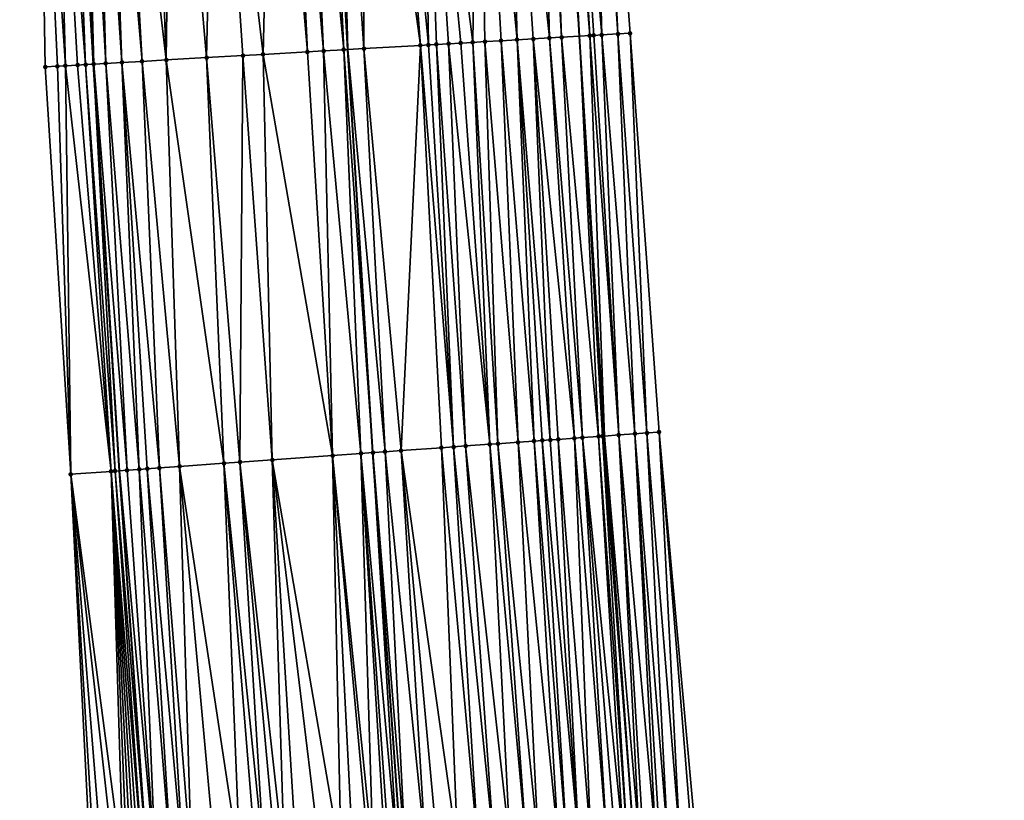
# Model space of a CAD drawing. Header units: feet. Extents: x 2004186 to 2014793, y 836912 to 864902.
# Tile 879 of 974: x 2004195 to 2004244, y 860586 to 860624. Entities that reach past the tile are written whole.
import ezdxf

# ---------------------------------------------------------------- set-up
doc = ezdxf.new("R2010")
doc.units = ezdxf.units.FT
doc.header["$LTSCALE"] = 100
doc.header["$MEASUREMENT"] = 0
for name, color, linetype, lineweight in [('EP_Travel Lane', 5, 'Continuous', 40), ('GPL_Skip Line', 2, 'Continuous', 40), ('Road Shots', 4, 'Continuous', 200), ('Road X-Section', 30, 'Continuous', 13)]:
    doc.layers.add(name, color=color, linetype=linetype, lineweight=lineweight)
doc.layers.add('I-77 SB_MM21-27-Surface-Border', color=7, linetype='Continuous')
doc.layers.add('I-77 SB_MM21-27-Surface-TIN', color=7, linetype='Continuous')

msp = doc.modelspace()

# ---------------------------------------------------------------- linework, layer by layer
at = {"layer": 'EP_Travel Lane'}
for points in [[(2004242.7872127, 860384.8619362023, 447.1257588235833), (2004240.809583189, 860404.760041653, 447.5197195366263), (2004238.831976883, 860424.6579136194, 447.9257813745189), (2004236.854374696, 860444.5557441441, 448.3339994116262), (2004235.072628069, 860464.3016445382, 448.725911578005), (2004233.358148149, 860484.2240939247, 449.1218074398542), (2004231.643689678, 860504.1462940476, 449.5299492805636), (2004229.929226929, 860524.0685438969, 449.9356444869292), (2004228.404678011, 860543.8298872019, 450.3570888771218), (2004226.959242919, 860563.7737382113, 450.750308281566), (2004225.513832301, 860583.7172515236, 451.1604078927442), (2004224.068377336, 860603.6613767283, 451.5399213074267), (2004222.830214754, 860623.4561600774, 451.9367737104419), (2004221.715488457, 860643.4213687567, 452.3216709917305), (2004220.600782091, 860663.3862204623, 452.7251711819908)], [(2004218.742353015, 860382.4197660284, 448.0662690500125), (2004216.755586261, 860402.316900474, 448.4627974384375), (2004214.768794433, 860422.2142860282, 448.8463106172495), (2004212.782030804, 860442.111389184, 449.2444517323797), (2004210.97367779, 860462.2098609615, 449.6404645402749), (2004209.266468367, 860482.1326712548, 450.04925705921), (2004207.559224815, 860502.0558798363, 450.4384870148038), (2004205.852002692, 860521.9788383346, 450.8400003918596), (2004204.312466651, 860542.1041651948, 451.2821712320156), (2004202.896498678, 860562.0496302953, 451.6989572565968), (2004201.480442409, 860581.9963391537, 452.0535789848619), (2004200.064453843, 860601.9420943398, 452.455866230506), (2004198.77745985, 860622.0740313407, 452.8547745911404), (2004197.601563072, 860642.0360309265, 453.2261109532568), (2004196.425661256, 860661.9981160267, 453.5929947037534)]]:
    msp.add_polyline3d(points, dxfattribs=at)
at = {"layer": 'GPL_Skip Line'}
msp.add_polyline3d([(2004231.328673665, 860383.6973784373, 447.6122131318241), (2004229.323130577, 860403.5926549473, 448.0069521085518), (2004227.317611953, 860423.4876887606, 448.4142714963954), (2004225.312048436, 860443.3831679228, 448.7985058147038), (2004223.508308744, 860463.2974074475, 449.1870348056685), (2004221.794559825, 860483.2198365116, 449.5869883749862), (2004220.080822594, 860503.1421297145, 449.9936121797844), (2004218.367102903, 860523.0642190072, 450.4102471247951), (2004216.845918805, 860543.0013598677, 450.829507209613), (2004215.432595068, 860562.947286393, 451.2326639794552), (2004214.019274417, 860582.8931693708, 451.6379972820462), (2004212.605927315, 860602.8394256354, 452.0246735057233), (2004211.358393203, 860622.7960552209, 452.4217181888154), (2004210.225838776, 860642.7607374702, 452.7814176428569), (2004209.093303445, 860662.7250830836, 453.1586660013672)], dxfattribs=at)
at = {"layer": 'I-77 SB_MM21-27-Surface-Border', "color": 3, "linetype": 'ByBlock', "lineweight": -2}
for points in [[(2004222.471153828, 860663.4953083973, 452.5700259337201), (2004223.803321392, 860643.5431140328, 452.1498348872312), (2004225.335170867, 860623.6021951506, 451.7323425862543), (2004226.769387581, 860603.8575630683, 451.3012731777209), (2004228.581666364, 860583.9405375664, 450.8666884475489), (2004229.995017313, 860563.9942269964, 450.4827264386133), (2004231.408363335, 860544.0479859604, 450.0952890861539), (2004232.912098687, 860524.3304426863, 449.6769134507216), (2004234.625794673, 860504.4086289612, 449.2467491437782), (2004236.339537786, 860484.4862673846, 448.8434754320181), (2004237.854069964, 860464.5461466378, 448.4705657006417), (2004239.439090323, 860444.8208292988, 448.1013947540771), (2004241.046662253, 860424.885316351, 447.7127535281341), (2004242.455338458, 860404.9287938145, 447.3733794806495), (2004243.864022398, 860384.9721945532, 447.0379822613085)], [(2004218.196151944, 860382.364352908, 448.0843998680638), (2004215.394704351, 860402.1787814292, 448.5107952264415), (2004213.389155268, 860422.0741174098, 448.9024548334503), (2004210.388703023, 860441.8686169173, 449.3220847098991), (2004208.165958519, 860461.9660839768, 449.750310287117), (2004206.252983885, 860481.8709256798, 450.1721861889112), (2004204.539213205, 860501.7936077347, 450.5597117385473), (2004202.825478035, 860521.7158769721, 450.9675119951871), (2004201.285720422, 860541.8876498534, 451.3839638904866), (2004199.872405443, 860561.833452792, 451.7932975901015), (2004198.658534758, 860581.7941751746, 452.1634798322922), (2004197.644173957, 860601.7688913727, 452.5407739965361), (2004196.383024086, 860621.9367442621, 452.9304204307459), (2004196.049156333, 860641.9472507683, 453.2632844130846), (2004195.116297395, 860661.9229691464, 453.6381728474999)]]:
    msp.add_polyline3d(points, dxfattribs=at)
at = {"layer": 'I-77 SB_MM21-27-Surface-TIN', "color": 128, "linetype": 'ByBlock', "lineweight": -2}
for points in [[(2004223.40399775, 860643.5198547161, 452.1813517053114), (2004224.736187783, 860623.5672642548, 451.7818031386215), (2004223.803321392, 860643.5431140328, 452.1498348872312)], [(2004223.803321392, 860643.5431140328, 452.1498348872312), (2004224.736187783, 860623.5672642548, 451.7818031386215), (2004225.335170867, 860623.6021951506, 451.7323425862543)], [(2004215.017939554, 860643.0360226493, 452.602698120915), (2004213.420570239, 860642.9443030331, 452.6600760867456), (2004215.351804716, 860623.0255618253, 452.2674529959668)], [(2004217.813336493, 860643.1965207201, 452.502873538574), (2004215.017939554, 860643.0360226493, 452.602698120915), (2004217.548167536, 860623.1520286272, 452.1701913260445)], [(2004215.017939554, 860643.0360226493, 452.602698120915), (2004216.949150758, 860623.1176916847, 452.1886890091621), (2004217.548167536, 860623.1520286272, 452.1701913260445)], [(2004215.017939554, 860643.0360226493, 452.602698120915), (2004216.350141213, 860623.0832272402, 452.2138333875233), (2004216.949150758, 860623.1176916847, 452.1886890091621)], [(2004215.017939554, 860643.0360226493, 452.602698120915), (2004215.751141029, 860623.0485977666, 452.2475807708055), (2004216.350141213, 860623.0832272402, 452.2138333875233)], [(2004215.017939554, 860643.0360226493, 452.602698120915), (2004215.351804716, 860623.0255618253, 452.2674529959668), (2004215.751141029, 860623.0485977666, 452.2475807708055)], [(2004217.813336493, 860643.1965207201, 452.502873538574), (2004217.548167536, 860623.1520286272, 452.1701913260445), (2004218.147184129, 860623.18636884, 452.1515231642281)], [(2004219.211030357, 860643.2768509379, 452.4487291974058), (2004217.813336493, 860643.1965207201, 452.502873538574), (2004219.744544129, 860623.2782526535, 452.0855855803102)], [(2004217.813336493, 860643.1965207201, 452.502873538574), (2004218.945867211, 860623.2322564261, 452.121386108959), (2004219.744544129, 860623.2782526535, 452.0855855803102)], [(2004217.813336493, 860643.1965207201, 452.502873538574), (2004218.147184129, 860623.18636884, 452.1515231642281), (2004218.945867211, 860623.2322564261, 452.121386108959)], [(2004220.808385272, 860643.3688244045, 452.3781179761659), (2004219.211030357, 860643.2768509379, 452.4487291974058), (2004221.341905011, 860623.3701209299, 452.0204579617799)], [(2004219.211030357, 860643.2768509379, 452.4487291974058), (2004220.543227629, 860623.3241328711, 452.0558326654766), (2004221.341905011, 860623.3701209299, 452.0204579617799)], [(2004219.211030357, 860643.2768509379, 452.4487291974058), (2004219.744544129, 860623.2782526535, 452.0855855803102), (2004220.543227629, 860623.3241328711, 452.0558326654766)], [(2004221.207720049, 860643.391887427, 452.3568339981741), (2004220.808385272, 860643.3688244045, 452.3781179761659), (2004221.940907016, 860623.4047182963, 451.9883843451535)], [(2004220.808385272, 860643.3688244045, 452.3781179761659), (2004221.341905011, 860623.3701209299, 452.0204579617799), (2004221.940907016, 860623.4047182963, 451.9883843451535)], [(2004221.607048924, 860643.4150544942, 452.3301261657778), (2004221.207720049, 860643.391887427, 452.3568339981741), (2004222.830214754, 860623.4561600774, 451.9367737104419)], [(2004221.207720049, 860643.391887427, 452.3568339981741), (2004221.940907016, 860623.4047182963, 451.9883843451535), (2004222.830214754, 860623.4561600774, 451.9367737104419)], [(2004221.607048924, 860643.4150544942, 452.3301261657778), (2004222.830214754, 860623.4561600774, 451.9367737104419), (2004221.715488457, 860643.4213687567, 452.3216709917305)], [(2004222.206035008, 860643.4499325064, 452.2834224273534), (2004221.715488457, 860643.4213687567, 452.3216709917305), (2004223.338571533, 860623.4855658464, 451.9072714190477)], [(2004223.338571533, 860623.4855658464, 451.9072714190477), (2004221.715488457, 860643.4213687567, 452.3216709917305), (2004222.830214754, 860623.4561600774, 451.9367737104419)], [(2004223.40399775, 860643.5198547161, 452.1813517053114), (2004222.206035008, 860643.4499325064, 452.2834224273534), (2004223.937553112, 860623.5205232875, 451.8564270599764)], [(2004222.206035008, 860643.4499325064, 452.2834224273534), (2004223.538234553, 860623.497174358, 451.8926153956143), (2004223.937553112, 860623.5205232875, 451.8564270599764)], [(2004222.206035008, 860643.4499325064, 452.2834224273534), (2004223.338571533, 860623.4855658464, 451.9072714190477), (2004223.538234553, 860623.497174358, 451.8926153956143)], [(2004223.40399775, 860643.5198547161, 452.1813517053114), (2004223.937553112, 860623.5205232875, 451.8564270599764), (2004224.736187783, 860623.5672642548, 451.7818031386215)], [(2004207.630117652, 860642.6116223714, 452.878343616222), (2004204.834730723, 860642.4509478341, 452.9873674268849), (2004207.1652978, 860622.5553080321, 452.5714593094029)], [(2004207.630117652, 860642.6116223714, 452.878343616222), (2004207.1652978, 860622.5553080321, 452.5714593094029), (2004209.361676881, 860622.6814881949, 452.4891401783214)], [(2004208.428801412, 860642.657497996, 452.8488301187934), (2004207.630117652, 860642.6116223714, 452.878343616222), (2004209.361676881, 860622.6814881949, 452.4891401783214)], [(2004209.227481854, 860642.7034321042, 452.816267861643), (2004208.428801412, 860642.657497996, 452.8488301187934), (2004210.160357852, 860622.7274129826, 452.457063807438)], [(2004208.428801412, 860642.657497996, 452.8488301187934), (2004209.361676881, 860622.6814881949, 452.4891401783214), (2004210.160357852, 860622.7274129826, 452.457063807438)], [(2004209.227481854, 860642.7034321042, 452.816267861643), (2004211.158721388, 860622.7846017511, 452.4282918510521), (2004210.225838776, 860642.7607374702, 452.7814176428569)], [(2004209.227481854, 860642.7034321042, 452.816267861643), (2004210.160357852, 860622.7274129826, 452.457063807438), (2004211.158721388, 860622.7846017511, 452.4282918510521)], [(2004210.824852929, 860642.79512069, 452.7605075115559), (2004210.225838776, 860642.7607374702, 452.7814176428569), (2004211.358393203, 860622.7960552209, 452.4217181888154)], [(2004211.158721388, 860622.7846017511, 452.4282918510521), (2004211.358393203, 860622.7960552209, 452.4217181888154), (2004210.225838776, 860642.7607374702, 452.7814176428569)], [(2004212.222547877, 860642.8754318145, 452.7073585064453), (2004210.824852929, 860642.79512069, 452.7605075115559), (2004212.157080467, 860622.8418690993, 452.3954235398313)], [(2004210.824852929, 860642.79512069, 452.7605075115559), (2004211.358393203, 860622.7960552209, 452.4217181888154), (2004212.157080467, 860622.8418690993, 452.3954235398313)], [(2004212.222547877, 860642.8754318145, 452.7073585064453), (2004212.157080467, 860622.8418690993, 452.3954235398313), (2004214.952463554, 860623.0026113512, 452.2828697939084)], [(2004213.420570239, 860642.9443030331, 452.6600760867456), (2004212.222547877, 860642.8754318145, 452.7073585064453), (2004214.952463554, 860623.0026113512, 452.2828697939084)], [(2004213.420570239, 860642.9443030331, 452.6600760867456), (2004214.952463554, 860623.0026113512, 452.2828697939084), (2004215.351804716, 860623.0255618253, 452.2674529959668)], [(2004198.245569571, 860642.0728288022, 453.2123543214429), (2004197.601563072, 860642.0360309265, 453.2261109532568), (2004198.779089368, 860622.0741243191, 452.8547465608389)], [(2004198.844589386, 860642.1071122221, 453.1966467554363), (2004198.245569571, 860642.0728288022, 453.2123543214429), (2004199.378117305, 860622.108264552, 452.8465033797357)], [(2004198.245569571, 860642.0728288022, 453.2123543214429), (2004198.779089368, 860622.0741243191, 452.8547465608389), (2004199.378117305, 860622.108264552, 452.8465033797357)], [(2004199.443602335, 860642.1415166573, 453.1746306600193), (2004198.844589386, 860642.1071122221, 453.1966467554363), (2004200.17681074, 860622.1539696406, 452.8258799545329)], [(2004198.844589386, 860642.1071122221, 453.1966467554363), (2004199.378117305, 860622.108264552, 452.8465033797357), (2004200.17681074, 860622.1539696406, 452.8258799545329)], [(2004200.042613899, 860642.1759455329, 453.151340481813), (2004199.443602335, 860642.1415166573, 453.1746306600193), (2004201.175168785, 860622.2112551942, 452.7920625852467)], [(2004199.443602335, 860642.1415166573, 453.1746306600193), (2004200.17681074, 860622.1539696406, 452.8258799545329), (2004201.175168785, 860622.2112551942, 452.7920625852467)], [(2004201.639989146, 860642.2675605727, 453.0994141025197), (2004200.042613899, 860642.1759455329, 453.151340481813), (2004202.373196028, 860622.2800403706, 452.7492655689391)], [(2004200.042613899, 860642.1759455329, 453.151340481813), (2004201.175168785, 860622.2112551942, 452.7920625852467), (2004202.373196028, 860622.2800403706, 452.7492655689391)], [(2004202.638351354, 860642.3247727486, 453.0694218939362), (2004201.639989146, 860642.2675605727, 453.0994141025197), (2004202.373196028, 860622.2800403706, 452.7492655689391)], [(2004202.638351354, 860642.3247727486, 453.0694218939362), (2004202.373196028, 860622.2800403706, 452.7492655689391), (2004204.369912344, 860622.3946075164, 452.6818373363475)], [(2004204.834730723, 860642.4509478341, 452.9873674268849), (2004202.638351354, 860642.3247727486, 453.0694218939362), (2004204.369912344, 860622.3946075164, 452.6818373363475)], [(2004204.834730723, 860642.4509478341, 452.9873674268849), (2004204.369912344, 860622.3946075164, 452.6818373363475), (2004206.166948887, 860622.4978614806, 452.6136695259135)], [(2004204.834730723, 860642.4509478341, 452.9873674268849), (2004206.166948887, 860622.4978614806, 452.6136695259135), (2004207.1652978, 860622.5553080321, 452.5714593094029)], [(2004196.847849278, 860641.9929644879, 453.2422110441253), (2004196.049156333, 860641.9472507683, 453.2632844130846), (2004197.381375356, 860621.9941492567, 452.8903765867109)], [(2004196.049156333, 860641.9472507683, 453.2632844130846), (2004196.982031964, 860621.9712380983, 452.9037438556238), (2004197.381375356, 860621.9941492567, 452.8903765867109)], [(2004196.049156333, 860641.9472507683, 453.2632844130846), (2004196.383024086, 860621.9367442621, 452.9304204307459), (2004196.982031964, 860621.9712380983, 452.9037438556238)], [(2004196.847849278, 860641.9929644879, 453.2422110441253), (2004198.379738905, 860622.0513378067, 452.8616160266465), (2004197.601563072, 860642.0360309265, 453.2261109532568)], [(2004196.847849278, 860641.9929644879, 453.2422110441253), (2004197.980393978, 860622.0284537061, 452.8735727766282), (2004198.379738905, 860622.0513378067, 452.8616160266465)], [(2004196.847849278, 860641.9929644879, 453.2422110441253), (2004197.381375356, 860621.9941492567, 452.8903765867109), (2004197.980393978, 860622.0284537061, 452.8735727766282)], [(2004198.379738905, 860622.0513378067, 452.8616160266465), (2004198.77745985, 860622.0740313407, 452.8547745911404), (2004197.601563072, 860642.0360309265, 453.2261109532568)], [(2004198.779089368, 860622.0741243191, 452.8547465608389), (2004197.601563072, 860642.0360309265, 453.2261109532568), (2004198.77745985, 860622.0740313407, 452.8547745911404)], [(2004224.736187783, 860623.5672642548, 451.7818031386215), (2004223.937553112, 860623.5205232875, 451.8564270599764), (2004225.572523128, 860603.7708503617, 451.3960387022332)], [(2004224.736187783, 860623.5672642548, 451.7818031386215), (2004226.17094914, 860603.8142944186, 451.3442724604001), (2004225.335170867, 860623.6021951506, 451.7323425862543)], [(2004224.736187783, 860623.5672642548, 451.7818031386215), (2004225.572523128, 860603.7708503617, 451.3960387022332), (2004226.17094914, 860603.8142944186, 451.3442724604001)], [(2004225.335170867, 860623.6021951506, 451.7323425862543), (2004226.17094914, 860603.8142944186, 451.3442724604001), (2004226.769387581, 860603.8575630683, 451.3012731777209)], [(2004215.751141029, 860623.0485977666, 452.2475807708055), (2004215.351804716, 860623.0255618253, 452.2674529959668), (2004216.595708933, 860603.1251734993, 451.8734489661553)], [(2004216.350141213, 860623.0832272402, 452.2138333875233), (2004215.751141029, 860623.0485977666, 452.2475807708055), (2004217.194181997, 860603.1679535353, 451.8548708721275)], [(2004215.751141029, 860623.0485977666, 452.2475807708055), (2004216.595708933, 860603.1251734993, 451.8734489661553), (2004217.194181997, 860603.1679535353, 451.8548708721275)], [(2004216.949150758, 860623.1176916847, 452.1886890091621), (2004216.350141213, 860623.0832272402, 452.2138333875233), (2004218.391116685, 860603.2536750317, 451.8096465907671)], [(2004216.350141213, 860623.0832272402, 452.2138333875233), (2004217.194181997, 860603.1679535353, 451.8548708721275), (2004218.391116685, 860603.2536750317, 451.8096465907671)], [(2004217.548167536, 860623.1520286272, 452.1701913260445), (2004216.949150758, 860623.1176916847, 452.1886890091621), (2004218.391116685, 860603.2536750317, 451.8096465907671)], [(2004218.147184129, 860623.18636884, 452.1515231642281), (2004217.548167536, 860623.1520286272, 452.1701913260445), (2004218.790092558, 860603.2822821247, 451.7929094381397)], [(2004217.548167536, 860623.1520286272, 452.1701913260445), (2004218.391116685, 860603.2536750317, 451.8096465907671), (2004218.790092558, 860603.2822821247, 451.7929094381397)], [(2004218.945867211, 860623.2322564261, 452.121386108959), (2004218.147184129, 860623.18636884, 452.1515231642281), (2004219.787542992, 860603.3536481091, 451.7586510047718)], [(2004218.147184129, 860623.18636884, 452.1515231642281), (2004218.790092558, 860603.2822821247, 451.7929094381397), (2004219.787542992, 860603.3536481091, 451.7586510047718)], [(2004219.744544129, 860623.2782526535, 452.0855855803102), (2004218.945867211, 860623.2322564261, 452.121386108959), (2004220.585496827, 860603.4108327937, 451.7266511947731)], [(2004218.945867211, 860623.2322564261, 452.121386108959), (2004219.787542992, 860603.3536481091, 451.7586510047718), (2004220.585496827, 860603.4108327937, 451.7266511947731)], [(2004220.543227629, 860623.3241328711, 452.0558326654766), (2004219.744544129, 860623.2782526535, 452.0855855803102), (2004221.383430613, 860603.4683004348, 451.6805090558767)], [(2004219.744544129, 860623.2782526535, 452.0855855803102), (2004220.984465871, 860603.4395362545, 451.7050975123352), (2004221.383430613, 860603.4683004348, 451.6805090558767)], [(2004219.744544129, 860623.2782526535, 452.0855855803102), (2004220.585496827, 860603.4108327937, 451.7266511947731), (2004220.984465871, 860603.4395362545, 451.7050975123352)], [(2004221.341905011, 860623.3701209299, 452.0204579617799), (2004220.543227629, 860623.3241328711, 452.0558326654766), (2004222.580356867, 860603.5541409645, 451.629335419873)], [(2004220.543227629, 860623.3241328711, 452.0558326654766), (2004221.782404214, 860603.4969395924, 451.662169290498), (2004222.580356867, 860603.5541409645, 451.629335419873)], [(2004220.543227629, 860623.3241328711, 452.0558326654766), (2004221.383430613, 860603.4683004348, 451.6805090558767), (2004221.782404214, 860603.4969395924, 451.662169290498)], [(2004221.940907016, 860623.4047182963, 451.9883843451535), (2004221.341905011, 860623.3701209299, 452.0204579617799), (2004222.979328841, 860603.5828030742, 451.609848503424)], [(2004221.341905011, 860623.3701209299, 452.0204579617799), (2004222.580356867, 860603.5541409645, 451.629335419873), (2004222.979328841, 860603.5828030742, 451.609848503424)], [(2004221.940907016, 860623.4047182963, 451.9883843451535), (2004223.777262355, 860603.6402745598, 451.5635142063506), (2004222.830214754, 860623.4561600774, 451.9367737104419)], [(2004221.940907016, 860623.4047182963, 451.9883843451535), (2004222.979328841, 860603.5828030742, 451.609848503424), (2004223.777262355, 860603.6402745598, 451.5635142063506)], [(2004223.338571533, 860623.4855658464, 451.9072714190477), (2004222.830214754, 860623.4561600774, 451.9367737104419), (2004224.068377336, 860603.6613767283, 451.5399213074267)], [(2004223.976740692, 860603.6547135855, 451.5483743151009), (2004224.068377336, 860603.6613767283, 451.5399213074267), (2004222.830214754, 860623.4561600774, 451.9367737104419)], [(2004223.976740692, 860603.6547135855, 451.5483743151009), (2004222.830214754, 860623.4561600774, 451.9367737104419), (2004223.777262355, 860603.6402745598, 451.5635142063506)], [(2004223.538234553, 860623.497174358, 451.8926153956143), (2004223.338571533, 860623.4855658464, 451.9072714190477), (2004224.774635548, 860603.7127306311, 451.4747726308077)], [(2004223.338571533, 860623.4855658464, 451.9072714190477), (2004224.068377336, 860603.6613767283, 451.5399213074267), (2004224.774635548, 860603.7127306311, 451.4747726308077)], [(2004223.937553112, 860623.5205232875, 451.8564270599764), (2004223.538234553, 860623.497174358, 451.8926153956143), (2004224.774635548, 860603.7127306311, 451.4747726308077)], [(2004223.937553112, 860623.5205232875, 451.8564270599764), (2004224.774635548, 860603.7127306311, 451.4747726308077), (2004225.572523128, 860603.7708503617, 451.3960387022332)], [(2004209.361676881, 860622.6814881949, 452.4891401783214), (2004207.1652978, 860622.5553080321, 452.5714593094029), (2004210.611029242, 860602.6966542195, 452.0951619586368)], [(2004210.160357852, 860622.7274129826, 452.457063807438), (2004209.361676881, 860622.6814881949, 452.4891401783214), (2004210.611029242, 860602.6966542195, 452.0951619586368)], [(2004211.158721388, 860622.7846017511, 452.4282918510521), (2004210.160357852, 860622.7274129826, 452.457063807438), (2004212.007450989, 860602.7966916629, 452.0409493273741)], [(2004210.160357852, 860622.7274129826, 452.457063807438), (2004210.611029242, 860602.6966542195, 452.0951619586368), (2004212.007450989, 860602.7966916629, 452.0409493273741)], [(2004211.158721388, 860622.7846017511, 452.4282918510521), (2004212.605927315, 860602.8394256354, 452.0246735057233), (2004211.358393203, 860622.7960552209, 452.4217181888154)], [(2004211.158721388, 860622.7846017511, 452.4282918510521), (2004212.007450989, 860602.7966916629, 452.0409493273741), (2004212.605927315, 860602.8394256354, 452.0246735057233)], [(2004212.157080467, 860622.8418690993, 452.3954235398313), (2004211.358393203, 860622.7960552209, 452.4217181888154), (2004213.204404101, 860602.8821531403, 452.0087209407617)], [(2004213.204404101, 860602.8821531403, 452.0087209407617), (2004211.358393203, 860622.7960552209, 452.4217181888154), (2004212.605927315, 860602.8394256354, 452.0246735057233)], [(2004214.952463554, 860623.0026113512, 452.2828697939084), (2004212.157080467, 860622.8418690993, 452.3954235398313), (2004214.002360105, 860602.939307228, 451.9782503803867)], [(2004212.157080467, 860622.8418690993, 452.3954235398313), (2004213.204404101, 860602.8821531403, 452.0087209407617), (2004214.002360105, 860602.939307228, 451.9782503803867)], [(2004214.952463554, 860623.0026113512, 452.2828697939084), (2004214.002360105, 860602.939307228, 451.9782503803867), (2004215.997246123, 860603.0822487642, 451.8992592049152)], [(2004215.351804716, 860623.0255618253, 452.2674529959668), (2004214.952463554, 860623.0026113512, 452.2828697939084), (2004216.595708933, 860603.1251734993, 451.8734489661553)], [(2004214.952463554, 860623.0026113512, 452.2828697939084), (2004215.997246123, 860603.0822487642, 451.8992592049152), (2004216.595708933, 860603.1251734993, 451.8734489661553)], [(2004198.379738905, 860622.0513378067, 452.8616160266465), (2004199.838552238, 860601.9260754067, 452.4564655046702), (2004198.77745985, 860622.0740313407, 452.8547745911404)], [(2004198.779089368, 860622.0741243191, 452.8547465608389), (2004198.77745985, 860622.0740313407, 452.8547745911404), (2004200.064453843, 860601.9420943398, 452.455866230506)], [(2004199.838552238, 860601.9260754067, 452.4564655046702), (2004200.064453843, 860601.9420943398, 452.455866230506), (2004198.77745985, 860622.0740313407, 452.8547745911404)], [(2004199.378117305, 860622.108264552, 452.8465033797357), (2004198.779089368, 860622.0741243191, 452.8547465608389), (2004200.437049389, 860601.9685155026, 452.4548778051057)], [(2004198.779089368, 860622.0741243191, 452.8547465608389), (2004200.064453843, 860601.9420943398, 452.455866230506), (2004200.437049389, 860601.9685155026, 452.4548778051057)], [(2004200.17681074, 860622.1539696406, 452.8258799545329), (2004199.378117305, 860622.108264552, 452.8465033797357), (2004201.035537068, 860602.0110892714, 452.4466090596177)], [(2004199.378117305, 860622.108264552, 452.8465033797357), (2004200.437049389, 860601.9685155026, 452.4548778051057), (2004201.035537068, 860602.0110892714, 452.4466090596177)], [(2004201.175168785, 860622.2112551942, 452.7920625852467), (2004200.17681074, 860622.1539696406, 452.8258799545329), (2004202.032991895, 860602.0823932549, 452.4154494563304)], [(2004200.17681074, 860622.1539696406, 452.8258799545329), (2004201.43452375, 860602.039543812, 452.4374965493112), (2004202.032991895, 860602.0823932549, 452.4154494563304)], [(2004200.17681074, 860622.1539696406, 452.8258799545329), (2004201.035537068, 860602.0110892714, 452.4466090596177), (2004201.43452375, 860602.039543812, 452.4374965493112)], [(2004202.373196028, 860622.2800403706, 452.7492655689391), (2004201.175168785, 860622.2112551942, 452.7920625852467), (2004203.030435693, 860602.1538528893, 452.37651034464)], [(2004201.175168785, 860622.2112551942, 452.7920625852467), (2004202.032991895, 860602.0823932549, 452.4154494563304), (2004203.030435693, 860602.1538528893, 452.37651034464)], [(2004204.369912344, 860622.3946075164, 452.6818373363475), (2004202.373196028, 860622.2800403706, 452.7492655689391), (2004205.224830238, 860602.310807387, 452.3036742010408)], [(2004202.373196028, 860622.2800403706, 452.7492655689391), (2004203.030435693, 860602.1538528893, 452.37651034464), (2004205.224830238, 860602.310807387, 452.3036742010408)], [(2004206.166948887, 860622.4978614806, 452.6136695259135), (2004204.369912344, 860622.3946075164, 452.6818373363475), (2004206.022784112, 860602.3679915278, 452.2717015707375)], [(2004204.369912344, 860622.3946075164, 452.6818373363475), (2004205.224830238, 860602.310807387, 452.3036742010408), (2004206.022784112, 860602.3679915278, 452.2717015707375)], [(2004206.166948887, 860622.4978614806, 452.6136695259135), (2004206.022784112, 860602.3679915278, 452.2717015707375), (2004207.618700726, 860602.4822346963, 452.2140095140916)], [(2004207.1652978, 860622.5553080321, 452.5714593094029), (2004206.166948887, 860622.4978614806, 452.6136695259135), (2004207.618700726, 860602.4822346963, 452.2140095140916)], [(2004207.1652978, 860622.5553080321, 452.5714593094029), (2004207.618700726, 860602.4822346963, 452.2140095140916), (2004210.611029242, 860602.6966542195, 452.0951619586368)], [(2004196.982031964, 860621.9712380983, 452.9037438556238), (2004196.383024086, 860621.9367442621, 452.9304204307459), (2004197.644173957, 860601.7688913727, 452.5407739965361)], [(2004197.381375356, 860621.9941492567, 452.8903765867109), (2004196.982031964, 860621.9712380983, 452.9037438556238), (2004197.644173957, 860601.7688913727, 452.5407739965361)], [(2004197.980393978, 860622.0284537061, 452.8735727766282), (2004197.381375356, 860621.9941492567, 452.8903765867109), (2004199.639059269, 860601.9118428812, 452.4612844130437)], [(2004197.381375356, 860621.9941492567, 452.8903765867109), (2004197.644173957, 860601.7688913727, 452.5407739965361), (2004199.639059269, 860601.9118428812, 452.4612844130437)], [(2004198.379738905, 860622.0513378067, 452.8616160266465), (2004197.980393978, 860622.0284537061, 452.8735727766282), (2004199.639059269, 860601.9118428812, 452.4612844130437)], [(2004198.379738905, 860622.0513378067, 452.8616160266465), (2004199.639059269, 860601.9118428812, 452.4612844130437), (2004199.838552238, 860601.9260754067, 452.4564655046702)], [(2004222.580356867, 860603.5541409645, 451.629335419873), (2004221.782404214, 860603.4969395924, 451.662169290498), (2004223.395257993, 860583.564722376, 451.2803442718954)], [(2004222.979328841, 860603.5828030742, 451.609848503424), (2004222.580356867, 860603.5541409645, 451.629335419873), (2004224.193203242, 860583.6220282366, 451.2422880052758)], [(2004222.580356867, 860603.5541409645, 451.629335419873), (2004223.395257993, 860583.564722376, 451.2803442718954), (2004224.193203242, 860583.6220282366, 451.2422880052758)], [(2004223.777262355, 860603.6402745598, 451.5635142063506), (2004222.979328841, 860603.5828030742, 451.609848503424), (2004224.991142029, 860583.67942531, 451.199672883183)], [(2004222.979328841, 860603.5828030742, 451.609848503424), (2004224.592170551, 860583.6507561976, 451.219509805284), (2004224.991142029, 860583.67942531, 451.199672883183)], [(2004222.979328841, 860603.5828030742, 451.609848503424), (2004224.193203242, 860583.6220282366, 451.2422880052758), (2004224.592170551, 860583.6507561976, 451.219509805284)], [(2004223.976740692, 860603.6547135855, 451.5483743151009), (2004223.777262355, 860603.6402745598, 451.5635142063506), (2004225.190621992, 860583.6938413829, 451.1856801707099)], [(2004223.777262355, 860603.6402745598, 451.5635142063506), (2004224.991142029, 860583.67942531, 451.199672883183), (2004225.190621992, 860583.6938413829, 451.1856801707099)], [(2004223.976740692, 860603.6547135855, 451.5483743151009), (2004225.513832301, 860583.7172515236, 451.1604078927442), (2004224.068377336, 860603.6613767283, 451.5399213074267)], [(2004223.976740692, 860603.6547135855, 451.5483743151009), (2004225.190621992, 860583.6938413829, 451.1856801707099), (2004225.513832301, 860583.7172515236, 451.1604078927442)], [(2004224.774635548, 860603.7127306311, 451.4747726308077), (2004224.068377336, 860603.6613767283, 451.5399213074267), (2004225.789055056, 860583.7371859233, 451.1388878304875)], [(2004225.789055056, 860583.7371859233, 451.1388878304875), (2004224.068377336, 860603.6613767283, 451.5399213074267), (2004225.513832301, 860583.7172515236, 451.1604078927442)], [(2004225.572523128, 860603.7708503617, 451.3960387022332), (2004224.774635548, 860603.7127306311, 451.4747726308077), (2004226.586927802, 860583.7955150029, 451.0496905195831)], [(2004224.774635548, 860603.7127306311, 451.4747726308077), (2004225.988528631, 860583.7516921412, 451.1203896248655), (2004226.586927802, 860583.7955150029, 451.0496905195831)], [(2004224.774635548, 860603.7127306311, 451.4747726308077), (2004225.789055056, 860583.7371859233, 451.1388878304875), (2004225.988528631, 860583.7516921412, 451.1203896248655)], [(2004226.17094914, 860603.8142944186, 451.3442724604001), (2004225.572523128, 860603.7708503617, 451.3960387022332), (2004227.185347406, 860583.8390494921, 450.9934044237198)], [(2004225.572523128, 860603.7708503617, 451.3960387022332), (2004226.786398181, 860583.8100663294, 451.0289377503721), (2004227.185347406, 860583.8390494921, 450.9934044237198)], [(2004225.572523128, 860603.7708503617, 451.3960387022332), (2004226.586927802, 860583.7955150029, 451.0496905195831), (2004226.786398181, 860583.8100663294, 451.0289377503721)], [(2004226.17094914, 860603.8142944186, 451.3442724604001), (2004227.783773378, 860583.8824941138, 450.941609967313), (2004226.769387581, 860603.8575630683, 451.3012731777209)], [(2004226.17094914, 860603.8142944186, 451.3442724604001), (2004227.185347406, 860583.8390494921, 450.9934044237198), (2004227.783773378, 860583.8824941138, 450.941609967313)], [(2004226.769387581, 860603.8575630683, 451.3012731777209), (2004228.38219157, 860583.9260485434, 450.8843272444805), (2004228.581666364, 860583.9405375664, 450.8666884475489)], [(2004226.769387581, 860603.8575630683, 451.3012731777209), (2004227.783773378, 860583.8824941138, 450.941609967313), (2004228.38219157, 860583.9260485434, 450.8843272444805)], [(2004215.997246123, 860603.0822487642, 451.8992592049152), (2004214.002360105, 860602.939307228, 451.9782503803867), (2004216.81211713, 860583.0932552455, 451.529022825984)], [(2004216.595708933, 860603.1251734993, 451.8734489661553), (2004215.997246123, 860603.0822487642, 451.8992592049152), (2004217.809564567, 860583.1646635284, 451.4926502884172)], [(2004215.997246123, 860603.0822487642, 451.8992592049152), (2004216.81211713, 860583.0932552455, 451.529022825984), (2004217.809564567, 860583.1646635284, 451.4926502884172)], [(2004217.194181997, 860603.1679535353, 451.8548708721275), (2004216.595708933, 860603.1251734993, 451.8734489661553), (2004218.607522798, 860583.2217861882, 451.4637505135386)], [(2004216.595708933, 860603.1251734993, 451.8734489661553), (2004217.809564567, 860583.1646635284, 451.4926502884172), (2004218.607522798, 860583.2217861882, 451.4637505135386)], [(2004218.391116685, 860603.2536750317, 451.8096465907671), (2004217.194181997, 860603.1679535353, 451.8548708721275), (2004219.405478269, 860583.2789477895, 451.432904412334)], [(2004217.194181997, 860603.1679535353, 451.8548708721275), (2004218.607522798, 860583.2217861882, 451.4637505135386), (2004219.405478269, 860583.2789477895, 451.432904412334)], [(2004218.790092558, 860603.2822821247, 451.7929094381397), (2004218.391116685, 860603.2536750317, 451.8096465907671), (2004220.203440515, 860583.3360137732, 451.4068373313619)], [(2004218.391116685, 860603.2536750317, 451.8096465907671), (2004219.405478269, 860583.2789477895, 451.432904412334), (2004220.203440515, 860583.3360137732, 451.4068373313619)], [(2004219.787542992, 860603.3536481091, 451.7586510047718), (2004218.790092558, 860603.2822821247, 451.7929094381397), (2004220.801911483, 860583.3788233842, 451.3867810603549)], [(2004218.790092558, 860603.2822821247, 451.7929094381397), (2004220.203440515, 860583.3360137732, 451.4068373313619), (2004220.801911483, 860583.3788233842, 451.3867810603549)], [(2004220.585496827, 860603.4108327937, 451.7266511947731), (2004219.787542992, 860603.3536481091, 451.7586510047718), (2004221.799354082, 860583.4502999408, 451.3469961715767)], [(2004219.787542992, 860603.3536481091, 451.7586510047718), (2004220.801911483, 860583.3788233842, 451.3867810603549), (2004221.799354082, 860583.4502999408, 451.3469961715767)], [(2004220.984465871, 860603.4395362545, 451.7050975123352), (2004220.585496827, 860603.4108327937, 451.7266511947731), (2004222.198332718, 860583.4788680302, 451.3322084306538)], [(2004220.585496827, 860603.4108327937, 451.7266511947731), (2004221.799354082, 860583.4502999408, 451.3469961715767), (2004222.198332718, 860583.4788680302, 451.3322084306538)], [(2004221.383430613, 860603.4683004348, 451.6805090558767), (2004220.984465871, 860603.4395362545, 451.7050975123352), (2004222.796791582, 860583.521848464, 451.30361434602)], [(2004220.984465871, 860603.4395362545, 451.7050975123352), (2004222.198332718, 860583.4788680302, 451.3322084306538), (2004222.796791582, 860583.521848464, 451.30361434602)], [(2004221.782404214, 860603.4969395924, 451.662169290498), (2004221.383430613, 860603.4683004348, 451.6805090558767), (2004222.796791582, 860583.521848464, 451.30361434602)], [(2004221.782404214, 860603.4969395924, 451.662169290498), (2004222.796791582, 860583.521848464, 451.30361434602), (2004223.395257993, 860583.564722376, 451.2803442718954)], [(2004210.611029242, 860602.6966542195, 452.0951619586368), (2004207.618700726, 860602.4822346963, 452.2140095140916), (2004211.026918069, 860582.6791426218, 451.7372137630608)], [(2004212.007450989, 860602.7966916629, 452.0409493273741), (2004210.611029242, 860602.6966542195, 452.0951619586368), (2004212.622823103, 860582.7935492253, 451.6713531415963)], [(2004210.611029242, 860602.6966542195, 452.0951619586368), (2004212.423334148, 860582.7792600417, 451.6790038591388), (2004212.622823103, 860582.7935492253, 451.6713531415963)], [(2004210.611029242, 860602.6966542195, 452.0951619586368), (2004211.625385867, 860582.7219969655, 451.7149217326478), (2004212.423334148, 860582.7792600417, 451.6790038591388)], [(2004210.611029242, 860602.6966542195, 452.0951619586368), (2004211.026918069, 860582.6791426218, 451.7372137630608), (2004211.625385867, 860582.7219969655, 451.7149217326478)], [(2004212.007450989, 860602.7966916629, 452.0409493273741), (2004213.819782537, 860582.8789214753, 451.6435844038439), (2004212.605927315, 860602.8394256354, 452.0246735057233)], [(2004212.007450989, 860602.7966916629, 452.0409493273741), (2004213.420791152, 860582.8505333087, 451.6493794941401), (2004213.819782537, 860582.8789214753, 451.6435844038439)], [(2004212.007450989, 860602.7966916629, 452.0409493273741), (2004213.221299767, 860582.8362784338, 451.6553154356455), (2004213.420791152, 860582.8505333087, 451.6493794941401)], [(2004212.007450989, 860602.7966916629, 452.0409493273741), (2004212.622823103, 860582.7935492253, 451.6713531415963), (2004213.221299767, 860582.8362784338, 451.6553154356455)], [(2004213.204404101, 860602.8821531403, 452.0087209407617), (2004212.605927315, 860602.8394256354, 452.0246735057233), (2004214.218766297, 860582.9074172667, 451.632410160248)], [(2004214.218766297, 860582.9074172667, 451.632410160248), (2004212.605927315, 860602.8394256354, 452.0246735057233), (2004214.019274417, 860582.8931693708, 451.6379972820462)], [(2004213.819782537, 860582.8789214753, 451.6435844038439), (2004214.019274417, 860582.8931693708, 451.6379972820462), (2004212.605927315, 860602.8394256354, 452.0246735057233)], [(2004214.002360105, 860602.939307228, 451.9782503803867), (2004213.204404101, 860602.8821531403, 452.0087209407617), (2004215.216207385, 860582.9789151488, 451.5915594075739)], [(2004213.204404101, 860602.8821531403, 452.0087209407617), (2004214.218766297, 860582.9074172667, 451.632410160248), (2004215.216207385, 860582.9789151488, 451.5915594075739)], [(2004214.002360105, 860602.939307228, 451.9782503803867), (2004215.814677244, 860583.0217403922, 451.5707218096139), (2004216.81211713, 860583.0932552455, 451.529022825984)], [(2004214.002360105, 860602.939307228, 451.9782503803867), (2004215.216207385, 860582.9789151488, 451.5915594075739), (2004215.814677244, 860583.0217403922, 451.5707218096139)], [(2004203.030435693, 860602.1538528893, 452.37651034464), (2004202.032991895, 860602.0823932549, 452.4154494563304), (2004203.645804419, 860582.150758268, 452.004524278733)], [(2004205.224830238, 860602.310807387, 452.3036742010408), (2004203.030435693, 860602.1538528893, 452.37651034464), (2004206.039684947, 860582.3220438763, 451.9219418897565)], [(2004203.030435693, 860602.1538528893, 452.37651034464), (2004204.842739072, 860582.2364802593, 451.9592752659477), (2004206.039684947, 860582.3220438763, 451.9219418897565)], [(2004203.030435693, 860602.1538528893, 452.37651034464), (2004203.645804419, 860582.150758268, 452.004524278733), (2004204.842739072, 860582.2364802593, 451.9592752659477)], [(2004206.022784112, 860602.3679915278, 452.2717015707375), (2004205.224830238, 860602.310807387, 452.3036742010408), (2004207.236622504, 860582.4077248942, 451.8787407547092)], [(2004205.224830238, 860602.310807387, 452.3036742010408), (2004206.837640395, 860582.3792058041, 451.8910794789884), (2004207.236622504, 860582.4077248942, 451.8787407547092)], [(2004205.224830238, 860602.310807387, 452.3036742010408), (2004206.039684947, 860582.3220438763, 451.9219418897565), (2004206.837640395, 860582.3792058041, 451.8910794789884)], [(2004207.618700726, 860602.4822346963, 452.2140095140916), (2004206.022784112, 860602.3679915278, 452.2717015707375), (2004208.234070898, 860582.4791196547, 451.8430440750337)], [(2004206.022784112, 860602.3679915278, 452.2717015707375), (2004207.835097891, 860582.4504721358, 451.8618017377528), (2004208.234070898, 860582.4791196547, 451.8430440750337)], [(2004206.022784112, 860602.3679915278, 452.2717015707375), (2004207.236622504, 860582.4077248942, 451.8787407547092), (2004207.835097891, 860582.4504721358, 451.8618017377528)], [(2004207.618700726, 860602.4822346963, 452.2140095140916), (2004210.029470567, 860582.6077352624, 451.7735401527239), (2004211.026918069, 860582.6791426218, 451.7372137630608)], [(2004207.618700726, 860602.4822346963, 452.2140095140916), (2004208.832547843, 860582.5218449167, 451.8272036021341), (2004210.029470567, 860582.6077352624, 451.7735401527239)], [(2004207.618700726, 860602.4822346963, 452.2140095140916), (2004208.234070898, 860582.4791196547, 451.8430440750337), (2004208.832547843, 860582.5218449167, 451.8272036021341)], [(2004199.639059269, 860601.9118428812, 452.4612844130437), (2004197.644173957, 860601.7688913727, 452.5407739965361), (2004200.254436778, 860581.9086243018, 452.0954938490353)], [(2004197.644173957, 860601.7688913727, 452.5407739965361), (2004199.855452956, 860581.880129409, 452.1066231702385), (2004200.254436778, 860581.9086243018, 452.0954938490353)], [(2004197.644173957, 860601.7688913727, 452.5407739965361), (2004199.25698933, 860581.8372161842, 452.1318581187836), (2004199.855452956, 860581.880129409, 452.1066231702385)], [(2004197.644173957, 860601.7688913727, 452.5407739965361), (2004198.85802118, 860581.8085000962, 452.1540429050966), (2004199.25698933, 860581.8372161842, 452.1318581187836)], [(2004197.644173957, 860601.7688913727, 452.5407739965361), (2004198.658534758, 860581.7941751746, 452.1634798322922), (2004198.85802118, 860581.8085000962, 452.1540429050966)], [(2004199.838552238, 860601.9260754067, 452.4564655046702), (2004199.639059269, 860601.9118428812, 452.4612844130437), (2004201.251878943, 860581.9801069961, 452.0554021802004)], [(2004199.639059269, 860601.9118428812, 452.4612844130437), (2004201.052386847, 860581.9658621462, 452.0608370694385), (2004201.251878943, 860581.9801069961, 452.0554021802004)], [(2004199.639059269, 860601.9118428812, 452.4612844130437), (2004200.852899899, 860581.9515446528, 452.0699027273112), (2004201.052386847, 860581.9658621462, 452.0608370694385)], [(2004199.639059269, 860601.9118428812, 452.4612844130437), (2004200.653416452, 860581.9371777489, 452.0814379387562), (2004200.852899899, 860581.9515446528, 452.0699027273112)], [(2004199.639059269, 860601.9118428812, 452.4612844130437), (2004200.453929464, 860581.9228608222, 452.0904752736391), (2004200.653416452, 860581.9371777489, 452.0814379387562)], [(2004199.639059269, 860601.9118428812, 452.4612844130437), (2004200.254436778, 860581.9086243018, 452.0954938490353), (2004200.453929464, 860581.9228608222, 452.0904752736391)], [(2004199.838552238, 860601.9260754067, 452.4564655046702), (2004201.480442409, 860581.9963391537, 452.0535789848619), (2004200.064453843, 860601.9420943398, 452.455866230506)], [(2004199.838552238, 860601.9260754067, 452.4564655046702), (2004201.251878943, 860581.9801069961, 452.0554021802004), (2004201.480442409, 860581.9963391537, 452.0535789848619)], [(2004200.437049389, 860601.9685155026, 452.4548778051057), (2004200.064453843, 860601.9420943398, 452.455866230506), (2004201.850371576, 860582.0226108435, 452.0506281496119)], [(2004201.850371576, 860582.0226108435, 452.0506281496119), (2004200.064453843, 860601.9420943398, 452.455866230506), (2004201.480442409, 860581.9963391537, 452.0535789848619)], [(2004201.035537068, 860602.0110892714, 452.4466090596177), (2004200.437049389, 860601.9685155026, 452.4548778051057), (2004201.850371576, 860582.0226108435, 452.0506281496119)], [(2004201.43452375, 860602.039543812, 452.4374965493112), (2004201.035537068, 860602.0110892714, 452.4466090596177), (2004202.648348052, 860582.0794760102, 452.0345980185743)], [(2004201.035537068, 860602.0110892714, 452.4466090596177), (2004201.850371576, 860582.0226108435, 452.0506281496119), (2004202.648348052, 860582.0794760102, 452.0345980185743)], [(2004202.032991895, 860602.0823932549, 452.4154494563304), (2004201.43452375, 860602.039543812, 452.4374965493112), (2004203.246820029, 860582.1222713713, 452.0152539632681)], [(2004201.43452375, 860602.039543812, 452.4374965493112), (2004202.648348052, 860582.0794760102, 452.0345980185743), (2004203.246820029, 860582.1222713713, 452.0152539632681)], [(2004202.032991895, 860602.0823932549, 452.4154494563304), (2004203.246820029, 860582.1222713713, 452.0152539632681), (2004203.645804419, 860582.150758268, 452.004524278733)]]:
    msp.add_3dface(points, dxfattribs=at)
at = {"layer": 'Road Shots', "lineweight": 100}
for p in [(2004224.736187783, 860623.5672642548, 451.7818031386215), (2004225.335170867, 860623.6021951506, 451.7323425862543), (2004215.751141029, 860623.0485977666, 452.2475807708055), (2004216.350141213, 860623.0832272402, 452.2138333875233), (2004216.949150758, 860623.1176916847, 452.1886890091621), (2004217.548167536, 860623.1520286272, 452.1701913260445), (2004218.147184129, 860623.18636884, 452.1515231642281), (2004218.945867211, 860623.2322564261, 452.121386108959), (2004219.744544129, 860623.2782526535, 452.0855855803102), (2004220.543227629, 860623.3241328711, 452.0558326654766), (2004221.341905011, 860623.3701209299, 452.0204579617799), (2004221.940907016, 860623.4047182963, 451.9883843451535), (2004223.338571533, 860623.4855658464, 451.9072714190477), (2004223.538234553, 860623.497174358, 451.8926153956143), (2004223.937553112, 860623.5205232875, 451.8564270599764), (2004209.361676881, 860622.6814881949, 452.4891401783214), (2004210.160357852, 860622.7274129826, 452.457063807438), (2004211.158721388, 860622.7846017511, 452.4282918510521), (2004212.157080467, 860622.8418690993, 452.3954235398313), (2004214.952463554, 860623.0026113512, 452.2828697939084), (2004215.351804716, 860623.0255618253, 452.2674529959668), (2004198.779089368, 860622.0741243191, 452.8547465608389), (2004199.378117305, 860622.108264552, 452.8465033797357), (2004200.17681074, 860622.1539696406, 452.8258799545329), (2004201.175168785, 860622.2112551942, 452.7920625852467), (2004202.373196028, 860622.2800403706, 452.7492655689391), (2004204.369912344, 860622.3946075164, 452.6818373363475), (2004206.166948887, 860622.4978614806, 452.6136695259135), (2004207.1652978, 860622.5553080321, 452.5714593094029), (2004196.383024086, 860621.9367442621, 452.9304204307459), (2004196.982031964, 860621.9712380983, 452.9037438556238), (2004197.381375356, 860621.9941492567, 452.8903765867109), (2004197.980393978, 860622.0284537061, 452.8735727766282), (2004198.379738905, 860622.0513378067, 452.8616160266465), (2004222.580356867, 860603.5541409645, 451.629335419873), (2004222.979328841, 860603.5828030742, 451.609848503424), (2004223.777262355, 860603.6402745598, 451.5635142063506), (2004223.976740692, 860603.6547135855, 451.5483743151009), (2004224.774635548, 860603.7127306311, 451.4747726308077), (2004225.572523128, 860603.7708503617, 451.3960387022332), (2004226.17094914, 860603.8142944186, 451.3442724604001), (2004226.769387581, 860603.8575630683, 451.3012731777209), (2004215.997246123, 860603.0822487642, 451.8992592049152), (2004216.595708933, 860603.1251734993, 451.8734489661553), (2004217.194181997, 860603.1679535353, 451.8548708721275), (2004218.391116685, 860603.2536750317, 451.8096465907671), (2004218.790092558, 860603.2822821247, 451.7929094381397), (2004219.787542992, 860603.3536481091, 451.7586510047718), (2004220.585496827, 860603.4108327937, 451.7266511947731), (2004220.984465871, 860603.4395362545, 451.7050975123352), (2004221.383430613, 860603.4683004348, 451.6805090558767), (2004221.782404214, 860603.4969395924, 451.662169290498), (2004210.611029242, 860602.6966542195, 452.0951619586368), (2004212.007450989, 860602.7966916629, 452.0409493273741), (2004212.605927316, 860602.8394256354, 452.024673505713), (2004213.204404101, 860602.8821531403, 452.0087209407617), (2004214.002360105, 860602.939307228, 451.9782503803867), (2004203.030435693, 860602.1538528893, 452.37651034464), (2004205.224830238, 860602.310807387, 452.3036742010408), (2004206.022784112, 860602.3679915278, 452.2717015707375), (2004207.618700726, 860602.4822346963, 452.2140095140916), (2004197.644173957, 860601.7688913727, 452.5407739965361), (2004199.639059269, 860601.9118428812, 452.4612844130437), (2004199.838552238, 860601.9260754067, 452.4564655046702), (2004200.437049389, 860601.9685155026, 452.4548778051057), (2004201.035537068, 860602.0110892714, 452.4466090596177), (2004201.43452375, 860602.039543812, 452.4374965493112), (2004202.032991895, 860602.0823932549, 452.4154494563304)]:
    msp.add_point(p, dxfattribs=at)
at = {"layer": 'Road X-Section', "extrusion": (-0.05662639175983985, 0.9982106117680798, 0.01921005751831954), "elevation": 745600.2412491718, "flags": 128}
msp.add_lwpolyline([(-2049722.248165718, -13872.65302280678), (-2049722.848165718, -13872.67970430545), (-2049723.248165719, -13872.69307404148), (-2049723.848165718, -13872.70988095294), (-2049724.248165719, -13872.72183990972), (-2049724.648165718, -13872.72871064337), (-2049725.248165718, -13872.73695534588), (-2049726.048165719, -13872.75758257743), (-2049727.048165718, -13872.79140618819), (-2049728.248165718, -13872.83421110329), (-2049730.248165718, -13872.90165178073), (-2049732.048165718, -13872.9698321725), (-2049733.048165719, -13873.01205017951), (-2049735.248165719, -13873.09438450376), (-2049736.048165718, -13873.12646679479), (-2049737.048165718, -13873.15524406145), (-2049738.048165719, -13873.18811843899), (-2049740.848165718, -13873.3006929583), (-2049741.248165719, -13873.31611260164), (-2049741.648165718, -13873.3359884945), (-2049742.248165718, -13873.36974210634), (-2049742.848165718, -13873.39489112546), (-2049743.448165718, -13873.41339222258), (-2049744.048165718, -13873.43206382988), (-2049744.848165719, -13873.46220644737), (-2049745.648165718, -13873.49801358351), (-2049746.448165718, -13873.52777198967), (-2049747.248165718, -13873.56315322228), (-2049747.848165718, -13873.59523275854), (-2049749.248165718, -13873.6763606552), (-2049749.448165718, -13873.69101938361), (-2049749.848165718, -13873.72721439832), (-2049750.648165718, -13873.80185209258), (-2049751.248165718, -13873.8513217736)], dxfattribs=at)
at = {"layer": 'Road X-Section', "extrusion": (-0.07066633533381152, 0.9972984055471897, 0.02005391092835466), "elevation": 716656.5443403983, "flags": 128}
msp.add_lwpolyline([(-2060012.956509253, -13922.02545024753), (-2060014.956509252, -13922.10495581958), (-2060015.156509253, -13922.10977569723), (-2060015.756509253, -13922.11136371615), (-2060016.356509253, -13922.11963412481), (-2060016.756509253, -13922.12874846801), (-2060017.356509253, -13922.15079999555), (-2060018.356509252, -13922.18974693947), (-2060020.556509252, -13922.26259773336), (-2060021.356509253, -13922.29457679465), (-2060022.956509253, -13922.35228045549), (-2060025.956509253, -13922.47115191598), (-2060027.356509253, -13922.52537545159), (-2060027.956509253, -13922.54165454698), (-2060028.556509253, -13922.55761032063), (-2060029.356509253, -13922.58808700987), (-2060031.356509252, -13922.66709407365), (-2060031.956509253, -13922.69290950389), (-2060032.556509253, -13922.71149133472), (-2060033.756509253, -13922.75672471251), (-2060034.156509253, -13922.77346523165), (-2060035.156509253, -13922.80773055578), (-2060035.956509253, -13922.83973680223), (-2060036.356509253, -13922.86129481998), (-2060036.756509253, -13922.88588822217), (-2060037.156509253, -13922.90423167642), (-2060037.956509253, -13922.93707215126), (-2060038.356509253, -13922.95656298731), (-2060039.156509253, -13923.00290660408), (-2060039.356509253, -13923.01804954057), (-2060040.156509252, -13923.09166602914), (-2060040.956509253, -13923.17041579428), (-2060041.556509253, -13923.22219244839), (-2060042.156509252, -13923.26520037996)], dxfattribs=at)

doc.saveas('drawing.dxf')
